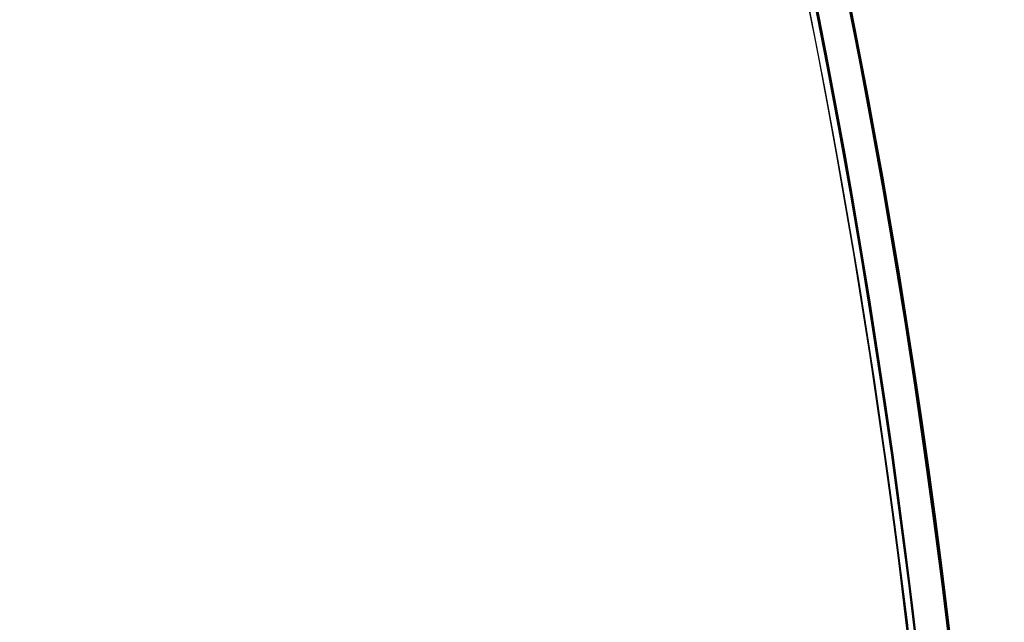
# Model space of a CAD drawing. Header units: millimetres. Extents: x -83 to 676, y -83 to 676.
# Tile 603 of 656: x 557 to 593, y 332 to 354. Entities that reach past the tile are written whole.
import ezdxf

# ---------------------------------------------------------------- set-up
doc = ezdxf.new("R2010")
doc.units = ezdxf.units.MM
doc.header["$MEASUREMENT"] = 0
doc.layers.add('IGES level 0', color=7, linetype='Continuous', true_color=0xff7878)

msp = doc.modelspace()

# ---------------------------------------------------------------- linework, layer by layer
at = {"layer": 'IGES level 0', "color": 153, "true_color": 0x5393cf}
for centre, radius in [((296.5, 296.5), 296.5), ((296.5, 296.5, -1.19999999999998), 296.5000000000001)]:
    msp.add_circle(centre, radius, dxfattribs=at)
at = {"layer": 'IGES level 0'}
for centre, radius in [((296.5, 296.5, 47), 296.5000000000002), ((296.5, 296.5), 296.5000000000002), ((296.5, 296.5, 47), 295.3000000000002), ((296.5, 296.5000000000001), 295.3000000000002)]:
    msp.add_circle(centre, radius, dxfattribs=at)
at = {"layer": 'IGES level 0', "color": 124, "true_color": 0x1aa180}
for centre in [(296.5, 296.5, 47.0000000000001), (296.5, 296.5000000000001, 45.8000000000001)]:
    msp.add_circle(centre, 294.9999999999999, dxfattribs=at)
at = {"layer": 'IGES level 0', "color": 153, "true_color": 0x5393cf}
for centre, radius, start, end in [((296.4999999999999, 296.4999999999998, -1.19999999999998), 296.5000000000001, 344.9999999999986, 164.9999999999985), ((296.5, 296.5000000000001), 296.5, 344.9999999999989, 164.9999999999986), ((296.5000000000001, 296.5, -0.59999999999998), 296.5000000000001, 344.9999999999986, 164.9999999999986), ((296.5, 296.5, -1.19999999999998), 296.5, 164.9999999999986, 344.9999999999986), ((296.5000000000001, 296.5000000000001), 296.5000000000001, 164.9999999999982, 344.9999999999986), ((296.5000000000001, 296.5, -0.59999999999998), 296.5000000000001, 164.9999999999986, 344.9999999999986)]:
    msp.add_arc(centre, radius, start, end, dxfattribs=at)
at = {"layer": 'IGES level 0', "color": 124, "true_color": 0x1aa180}
for centre, radius, start, end in [((296.5, 296.5, 45.8000000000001), 294.9999999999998, 344.9999999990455, 164.9999999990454), ((296.5000000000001, 296.4999999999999, 47.0000000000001), 295, 344.9999999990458, 164.9999999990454), ((296.5000000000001, 296.5, 46.4000000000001), 294.9999999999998, 344.9999999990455, 164.9999999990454), ((296.5, 296.5, 45.8000000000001), 294.9999999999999, 164.9999999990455, 344.9999999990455), ((296.4999999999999, 296.5, 47.0000000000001), 294.9999999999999, 164.9999999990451, 344.9999999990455), ((296.5000000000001, 296.5, 46.4000000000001), 294.9999999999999, 164.9999999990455, 344.9999999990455)]:
    msp.add_arc(centre, radius, start, end, dxfattribs=at)
at = {"layer": 'IGES level 0'}
for centre, radius, start, end in [((296.5, 296.5), 296.5000000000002, 225, 45), ((296.5, 296.5, 47), 296.5000000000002, 224.9999999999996, 45), ((296.5, 296.5, 23.5), 296.5000000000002, 225, 45), ((296.5, 296.5000000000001, 47), 295.3000000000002, 224.9999999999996, 44.99999999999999), ((296.5, 296.5000000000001), 295.3000000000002, 225, 44.99999999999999), ((296.5, 296.5, 23.5), 295.3000000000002, 225, 45.00000000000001)]:
    msp.add_arc(centre, radius, start, end, dxfattribs=at)

doc.saveas('drawing.dxf')
